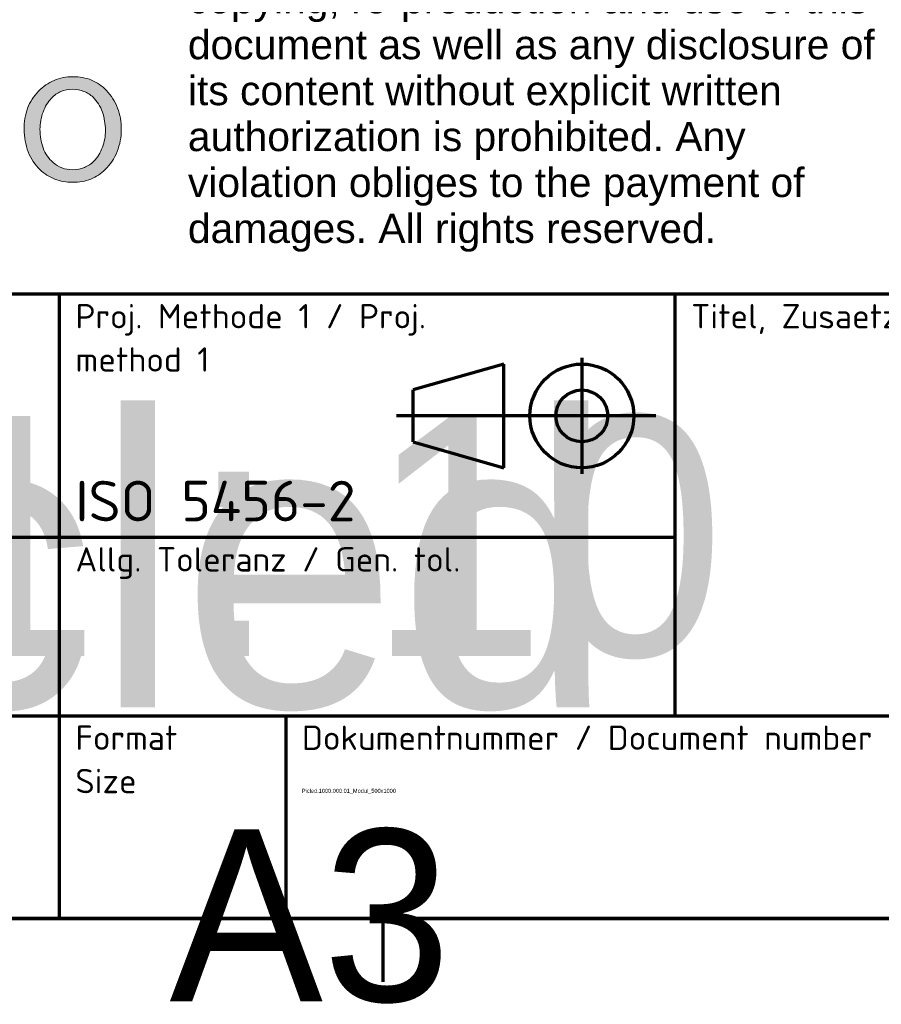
# Model space of a CAD drawing. Header units: millimetres. Extents: x 0 to 14369, y -869 to 2970.
# Tile 301 of 656: x 2576 to 3107, y 47 to 654. Entities that reach past the tile are written whole.
import ezdxf
from ezdxf.enums import TextEntityAlignment as Align

# ---------------------------------------------------------------- set-up
doc = ezdxf.new("R2018")
doc.units = ezdxf.units.MM
doc.header["$LTSCALE"] = 10
doc.layers.get('0').update_dxf_attribs({"lineweight": 25})
for name, color, linetype, lineweight in [('Ebene 1', 7, 'Continuous', 25), ('Rahmen (ISO)', 7, 'Continuous', 70), ('Schraffur (ISO)', 7, 'Continuous', 18), ('Titel (ISO)', 7, 'Continuous', 50)]:
    doc.layers.add(name, color=color, linetype=linetype, lineweight=lineweight)
doc.styles.add('Notiztext (DIN)', font='isocpeur.ttf')
doc.styles.get("Standard").update_dxf_attribs({"font": 'txt.shx'})

# ---------------------------------------------------------------- blocks, each defined once
blk = doc.blocks.new('Ränder Vorgaberahmen')
at = {"layer": 'Rahmen (ISO)'}
blk.add_line((280, 10), (280, 6.1), dxfattribs=at)
at = {"layer": 'Rahmen (ISO)', "flags": 128}
blk.add_lwpolyline([(10, 10), (10, 287), (410, 287), (410, 10), (10, 10)], dxfattribs=at)
blk = doc.blocks.new('Schriftfelder LEDitgo')
at = {"layer": 'Schraffur (ISO)', "true_color": 0x666666}
h = blk.add_hatch(color=251, dxfattribs=at)
edge = h.paths.add_edge_path(flags=0)
edge.add_spline(control_points=[(191.982, 149.57), (192.107, 149.207), (192.169, 148.833), (192.169, 148.45), (192.169, 148.082), (192.108, 147.731), (191.986, 147.397)], knot_values=[-16, -16, -16, -16, -15, -15, -15, -14, -14, -14, -14], degree=3, periodic=0)
edge.add_spline(control_points=[(191.986, 147.397), (191.863, 147.062), (191.686, 146.776), (191.453, 146.54)], knot_values=[-14, -14, -14, -14, -13, -13, -13, -13], degree=3, periodic=0)
edge.add_spline(control_points=[(191.453, 146.54), (191.285, 146.368), (191.091, 146.238), (190.869, 146.148)], knot_values=[-13, -13, -13, -13, -12, -12, -12, -12], degree=3, periodic=0)
edge.add_spline(control_points=[(190.869, 146.148), (190.646, 146.058), (190.406, 146.013), (190.149, 146.013), (189.916, 146.013), (189.696, 146.051), (189.488, 146.126)], knot_values=[-12, -12, -12, -12, -11, -11, -11, -10, -10, -10, -10], degree=3, periodic=0)
edge.add_spline(control_points=[(189.488, 146.126), (189.28, 146.202), (189.096, 146.311), (188.937, 146.454)], knot_values=[-10, -10, -10, -10, -9, -9, -9, -9], degree=3, periodic=0)
edge.add_spline(control_points=[(188.937, 146.454), (188.655, 146.707), (188.451, 147.008), (188.325, 147.357)], knot_values=[-9, -9, -9, -9, -8, -8, -8, -8], degree=3, periodic=0)
edge.add_spline(control_points=[(188.325, 147.357), (188.198, 147.706), (188.135, 148.088), (188.135, 148.505), (188.135, 148.872), (188.197, 149.227), (188.322, 149.57)], knot_values=[-8, -8, -8, -8, -7, -7, -7, -6, -6, -6, -6], degree=3, periodic=0)
edge.add_spline(control_points=[(188.322, 149.57), (188.446, 149.913), (188.617, 150.194), (188.833, 150.414)], knot_values=[-6, -6, -6, -6, -5, -5, -5, -5], degree=3, periodic=0)
edge.add_spline(control_points=[(188.833, 150.414), (189.016, 150.606), (189.212, 150.747), (189.42, 150.837)], knot_values=[-5, -5, -5, -5, -4, -4, -4, -4], degree=3, periodic=0)
edge.add_spline(control_points=[(189.42, 150.837), (189.629, 150.927), (189.874, 150.972), (190.155, 150.972), (190.392, 150.972), (190.62, 150.93), (190.838, 150.846)], knot_values=[-4, -4, -4, -4, -3, -3, -3, -2, -2, -2, -2], degree=3, periodic=0)
edge.add_spline(control_points=[(190.838, 150.846), (191.056, 150.762), (191.245, 150.643), (191.404, 150.488)], knot_values=[-2, -2, -2, -2, -1, -1, -1, -1], degree=3, periodic=0)
edge.add_spline(control_points=[(191.404, 150.488), (191.665, 150.239), (191.858, 149.933), (191.982, 149.57)], knot_values=[-1, -1, -1, -1, 0, 0, 0, 0], degree=3, periodic=0)
edge = h.paths.add_edge_path()
edge.add_spline(control_points=[(192.163, 146.025), (191.894, 145.768), (191.595, 145.572), (191.266, 145.437)], knot_values=[1, 1, 1, 1, 2, 2, 2, 2], degree=3, periodic=0)
edge.add_spline(control_points=[(191.266, 145.437), (190.938, 145.303), (190.565, 145.235), (190.149, 145.235), (189.757, 145.235), (189.39, 145.302), (189.047, 145.434)], knot_values=[2, 2, 2, 2, 3, 3, 3, 4, 4, 4, 4], degree=3, periodic=0)
edge.add_spline(control_points=[(189.047, 145.434), (188.704, 145.567), (188.398, 145.762), (188.129, 146.019)], knot_values=[4, 4, 4, 4, 5, 5, 5, 5], degree=3, periodic=0)
edge.add_spline(control_points=[(188.129, 146.019), (187.819, 146.317), (187.579, 146.684), (187.41, 147.121)], knot_values=[5, 5, 5, 5, 6, 6, 6, 6], degree=3, periodic=0)
edge.add_spline(control_points=[(187.41, 147.121), (187.24, 147.558), (187.155, 148.019), (187.155, 148.505), (187.155, 148.974), (187.228, 149.405), (187.373, 149.799)], knot_values=[6, 6, 6, 6, 7, 7, 7, 8, 8, 8, 8], degree=3, periodic=0)
edge.add_spline(control_points=[(187.373, 149.799), (187.518, 150.193), (187.743, 150.547), (188.049, 150.862)], knot_values=[8, 8, 8, 8, 9, 9, 9, 9], degree=3, periodic=0)
edge.add_spline(control_points=[(188.049, 150.862), (188.323, 151.147), (188.641, 151.367), (189.004, 151.52)], knot_values=[9, 9, 9, 9, 10, 10, 10, 10], degree=3, periodic=0)
edge.add_spline(control_points=[(189.004, 151.52), (189.367, 151.673), (189.751, 151.749), (190.155, 151.749), (190.58, 151.749), (190.964, 151.679), (191.309, 151.538)], knot_values=[10, 10, 10, 10, 11, 11, 11, 12, 12, 12, 12], degree=3, periodic=0)
edge.add_spline(control_points=[(191.309, 151.538), (191.654, 151.397), (191.961, 151.186), (192.23, 150.904)], knot_values=[12, 12, 12, 12, 13, 13, 13, 13], degree=3, periodic=0)
edge.add_spline(control_points=[(192.23, 150.904), (192.54, 150.582), (192.771, 150.22), (192.922, 149.818)], knot_values=[13, 13, 13, 13, 14, 14, 14, 14], degree=3, periodic=0)
edge.add_spline(control_points=[(192.922, 149.818), (193.073, 149.416), (193.149, 148.974), (193.149, 148.492), (193.149, 148.019), (193.064, 147.566), (192.895, 147.133)], knot_values=[14, 14, 14, 14, 15, 15, 15, 16, 16, 16, 16], degree=3, periodic=0)
edge.add_spline(control_points=[(192.895, 147.133), (192.725, 146.701), (192.481, 146.332), (192.163, 146.025)], knot_values=[0, 0, 0, 0, 1, 1, 1, 1], degree=3, periodic=0)
at = {"lineweight": 70}
for p, q in [((240.756, 138.328), (149.283, 138.328)), ((189.32, 138.328), (189.32, 99.828)), ((227.283, 138.328), (227.283, 112.328)), ((221.542, 134.411), (221.542, 127.245)), ((216.742, 134.028), (211.142, 132.428)), ((216.742, 127.628), (216.742, 134.028)), ((211.142, 129.228), (211.142, 132.428)), ((226.102, 130.828), (210.107, 130.828)), ((211.142, 129.228), (216.742, 127.628)), ((227.283, 123.328), (149.283, 123.328)), ((149.283, 112.328), (339.283, 112.328)), ((203.283, 112.328), (203.283, 99.828))]:
    blk.add_line(p, q, dxfattribs=at)
for radius in [3.2, 1.6]:
    blk.add_circle((221.542, 130.828), radius, dxfattribs=at)
at = {"layer": 'Ebene 1', "lineweight": 5}
for points in [[(188.049, 150.862), (188.323, 151.147), (188.641, 151.367), (189.004, 151.52)], [(191.309, 151.538), (191.654, 151.397), (191.961, 151.186), (192.23, 150.904)], [(187.373, 149.799), (187.518, 150.193), (187.743, 150.547), (188.049, 150.862)], [(189.42, 150.837), (189.212, 150.747), (189.016, 150.606), (188.833, 150.414)], [(191.404, 150.488), (191.245, 150.643), (191.056, 150.762), (190.838, 150.846)], [(192.23, 150.904), (192.54, 150.582), (192.771, 150.22), (192.922, 149.818)], [(188.833, 150.414), (188.617, 150.194), (188.446, 149.913), (188.322, 149.57)], [(191.982, 149.57), (191.858, 149.933), (191.665, 150.239), (191.404, 150.488)], [(188.129, 146.019), (187.819, 146.317), (187.579, 146.684), (187.41, 147.121)], [(188.325, 147.357), (188.451, 147.008), (188.655, 146.707), (188.937, 146.454)], [(191.453, 146.54), (191.686, 146.776), (191.863, 147.062), (191.986, 147.397)], [(192.895, 147.133), (192.725, 146.701), (192.481, 146.332), (192.163, 146.025)], [(188.937, 146.454), (189.096, 146.311), (189.28, 146.202), (189.488, 146.126)], [(190.869, 146.148), (191.091, 146.238), (191.285, 146.368), (191.453, 146.54)], [(189.047, 145.434), (188.704, 145.567), (188.398, 145.762), (188.129, 146.019)], [(192.163, 146.025), (191.894, 145.768), (191.595, 145.572), (191.266, 145.437)]]:
    blk.add_open_spline(points, degree=3, dxfattribs=at)
for points, knots in [([(189.004, 151.52), (189.367, 151.673), (189.751, 151.749), (190.155, 151.749), (190.58, 151.749), (190.964, 151.679), (191.309, 151.538)], [10, 10, 10, 10, 11, 11, 11, 12, 12, 12, 12]), ([(190.838, 150.846), (190.62, 150.93), (190.392, 150.972), (190.155, 150.972), (189.874, 150.972), (189.629, 150.927), (189.42, 150.837)], [2, 2, 2, 2, 3, 3, 3, 4, 4, 4, 4]), ([(187.41, 147.121), (187.24, 147.558), (187.155, 148.019), (187.155, 148.505), (187.155, 148.974), (187.228, 149.405), (187.373, 149.799)], [6, 6, 6, 6, 7, 7, 7, 8, 8, 8, 8]), ([(188.322, 149.57), (188.197, 149.227), (188.135, 148.872), (188.135, 148.505), (188.135, 148.088), (188.198, 147.706), (188.325, 147.357)], [6, 6, 6, 6, 7, 7, 7, 8, 8, 8, 8]), ([(191.986, 147.397), (192.108, 147.731), (192.169, 148.082), (192.169, 148.45), (192.169, 148.833), (192.107, 149.207), (191.982, 149.57)], [14, 14, 14, 14, 15, 15, 15, 16, 16, 16, 16]), ([(192.922, 149.818), (193.073, 149.416), (193.149, 148.974), (193.149, 148.492), (193.149, 148.019), (193.064, 147.566), (192.895, 147.133)], [14, 14, 14, 14, 15, 15, 15, 16, 16, 16, 16]), ([(189.488, 146.126), (189.696, 146.051), (189.916, 146.013), (190.149, 146.013), (190.406, 146.013), (190.646, 146.058), (190.869, 146.148)], [10, 10, 10, 10, 11, 11, 11, 12, 12, 12, 12]), ([(191.266, 145.437), (190.938, 145.303), (190.565, 145.235), (190.149, 145.235), (189.757, 145.235), (189.39, 145.302), (189.047, 145.434)], [2, 2, 2, 2, 3, 3, 3, 4, 4, 4, 4])]:
    blk.add_open_spline(points, degree=3, knots=knots, dxfattribs=at)
at = {"layer": 'Titel (ISO)', "lineweight": 70}
blk.add_line((149.283, 99.828), (339.283, 99.828), dxfattribs=at)
at = {"layer": 'Titel (ISO)', "attachment_point": 1, "style": 'Notiztext (DIN)'}
for s, insert, char_height, width, line_spacing_factor in [('\\fArial|b0|i0;\\H1.8000;Weitergabe sowie Vervielfaeltigung dieses Dokuments, Verwertung und Mitteilung seines Inhalts sind verboten, soweit nicht ausdruecklich schriftlich gestattet. Zuwiderhandlungen verpflichten zu Schadenersatz. Alle Rechte vorbehalten. / Any distribution, copying, re-production and use of this document as well as any disclosure of its content without explicit written authorization is prohibited. Any violation obliges to the payment of damages. All rights reserved. ', (197.256, 180.126), 1.8, 42.62378, 0.944222), ('\\fISOCPEUR|b0|i0;\\H1.5000;Proj. Methode 1 / Proj.\\P\\fISOCPEUR|b0|i0;\\H1.5000;method 1', (190.32, 137.728), 1.5, 29.07374, 1.068348), ('\\fISOCPEUR|b0|i0;\\H1.5000;Format\\P\\fISOCPEUR|b0|i0;\\H1.5000;Size', (190.32, 111.728), 1.5, 9.62382, 1.068348)]:
    blk.add_mtext(s, dxfattribs=dict(at, insert=insert, char_height=char_height, width=width, line_spacing_factor=line_spacing_factor))
at = {"layer": 'Titel (ISO)', "char_height": 1.5, "attachment_point": 1, "style": 'Notiztext (DIN)'}
for s, insert, width in [('\\fISOCPEUR|b0|i0;\\H1.5000;Titel, Zusaetzlicher Titel / Title, Supplementary title', (228.283, 137.728), 64.86344), ('\\fISOCPEUR|b0|i0;\\H1.5000;Allg. Toleranz / Gen. tol.', (190.32, 122.728), 26.45814), ('\\fISOCPEUR|b0|i0;\\H1.5000;Dokumentnummer / Document number ', (204.283, 111.728), 50.8748)]:
    blk.add_mtext(s, dxfattribs=dict(at, insert=insert, width=width))
at = {"layer": 'Titel (ISO)', "insert": (190.32, 124.328), "char_height": 2.5, "attachment_point": 7, "style": 'Notiztext (DIN)'}
blk.add_mtext('\\fISOCPEUR|b0|i0;\\H2.5000;ISO 5456-2', dxfattribs=at)
at = {"layer": 'Titel (ISO)', "lineweight": 30, "flags": 104}
for tag, height, p in [('Werkstoff-Bezeichung_/_Material_Designation', 3.5, (241.756, 178.156)), ('Werkstoff-Nr._/_Material_no.', 3.5, (241.756, 167.492)), ('weitere_Spez._/_Add._Spec.', 3.5, (291.019, 167.492)), ('MASSE\\P2;', 3.5, (241.756, 158.128)), ('VOLUMEN\\P3;', 2.5, (267.24, 157.628)), ('Rohmaterial_/_Raw_Material', 3.5, (293.752, 158.128)), ('Zusätzlicher_Titel_^MSuppplementary_title', 3.5, (229.283, 123.828)), ('Referenz-Nr._/_Refer._no', 2.5, (150.283, 107.828)), ('BAUTEILNUMMER', 5, (204.283, 107.828))]:
    blk.add_attdef(tag, text='', height=height, dxfattribs=at).set_placement(p, align=Align.TOP_LEFT)
for tag, height, p in [('ERSTELLUNGSDATUM', 2.5, (279.642, 150.828)), ('KONSTRUKTEUR', 2.486, (307.181, 150.828)), ('KONTROLLDATUM', 2.5, (279.642, 145.828)), ('KONTROLLIERT_VON', 2.5, (307.181, 145.828)), ('GENEHM.DAT._KONSTR.', 2.486, (279.642, 140.828)), ('KONSTR._GEN._VON', 2.486, (307.181, 140.828)), ('BEZEICHNUNG', 5, (229.283, 129.828))]:
    blk.add_attdef(tag, text='', height=height, dxfattribs=at).set_placement(p, align=Align.MIDDLE_LEFT)
for tag, height, p in [('PROJEKT', 3.5, (160.783, 130.828)), ('Anfänglicher_Ansichtsmaßstab', 3.5, (180.82, 130.828)), ('Tolerierung_/_Tolerancing', 3.5, (169.283, 118.828)), ('Allg._Toleranz_/_Gen._tol.', 3.5, (208.32, 118.828)), ('REVISIONSNUMMER', 5, (312.783, 107.828)), ('Blattnummer', 5, (329.283, 107.828)), ('Blattgröße', 3.5, (196.12, 105.328))]:
    blk.add_attdef(tag, text='', height=height, dxfattribs=at).set_placement(p, align=Align.TOP_CENTER)

msp = doc.modelspace()

# ---------------------------------------------------------------- block references
at = {"xscale": 10, "yscale": 10, "zscale": 10}
msp.add_blockref('Ränder Vorgaberahmen', (0, 0), dxfattribs=at)
ref = msp.add_blockref('Schriftfelder LEDitgo', (707.175, -898.281), dxfattribs=dict(xscale=10, yscale=10, zscale=10))
lines = msp.add_mtext('Picled.1000.000.01_Modul_500x1000', dxfattribs={"layer": 'Titel (ISO)', "insert": (2750, 180), "char_height": 2.5, "attachment_point": 1})
ref.add_attrib('BAUTEILNUMMER', '', (2750, 180), dxfattribs={"flags": 104}).embed_mtext(lines)
lines = msp.add_mtext('1 : 10', dxfattribs={"layer": 'Titel (ISO)', "insert": (2515.37, 410), "char_height": 148.07, "attachment_point": 1})
ref.add_attrib('Anfänglicher_Ansichtsmaßstab', '', (2515.37, 410), dxfattribs={"flags": 104}).embed_mtext(lines)
lines = msp.add_mtext('A3', dxfattribs={"layer": 'Titel (ISO)', "insert": (2668.37, 155), "char_height": 106.0399, "attachment_point": 1})
ref.add_attrib('Blattgröße', '', (2668.37, 155), dxfattribs={"flags": 104}).embed_mtext(lines)
lines = msp.add_mtext('picled', dxfattribs={"layer": 'Titel (ISO)', "insert": (2315, 410), "char_height": 179.675, "attachment_point": 1})
ref.add_attrib('PROJEKT', '', (2315, 410), dxfattribs={"flags": 104}).embed_mtext(lines)

doc.saveas('drawing.dxf')
